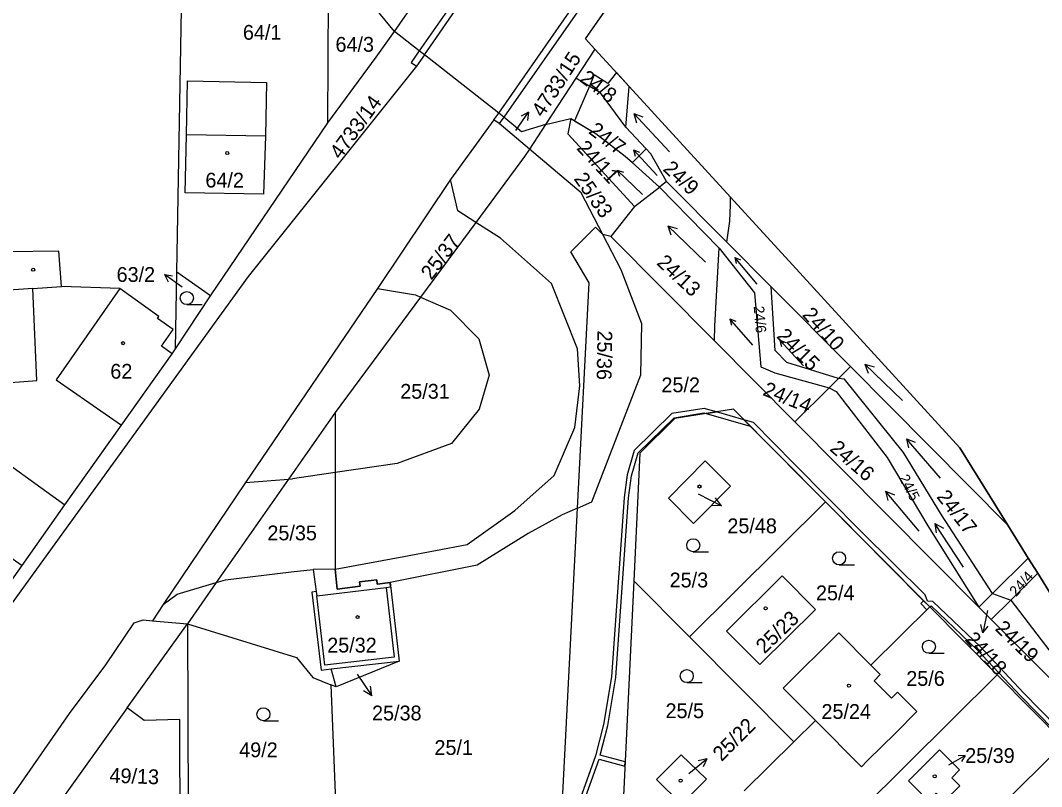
# Model space of a CAD drawing. Extents: x -756746 to -753363, y -1166406 to -1161727.
# Drawn here: x -754154.5 to -754037.2, y -1162441.5 to -1162353.4 of the extents above; entities that cross this region are included whole.
import ezdxf

# ---------------------------------------------------------------- set-up
doc = ezdxf.new("R2010")
doc.units = 0
for name, color, linetype in [('Hranice kat_území', 7, 'Continuous'), ('Hranice parcel', 7, 'Continuous'), ('Parcelní čísla', 7, 'Continuous'), ('Pop  PČ popisy', 7, 'Continuous'), ('Vnitřní kresba', 7, 'Continuous'), ('Věcná břemena k části', 7, 'Continuous'), ('Značky budov', 7, 'Continuous'), ('Značky kultur', 7, 'Continuous')]:
    doc.layers.add(name, color=color, linetype=linetype)

msp = doc.modelspace()

# ---------------------------------------------------------------- linework, layer by layer
at = {"layer": 'Hranice kat_území'}
msp.add_lwpolyline([(-753961.97, -1162489.54), (-753965.6, -1162485.76), (-753983.22, -1162467.36), (-754000.44, -1162449.29), (-754017.97, -1162431.1), (-754022.46, -1162428.78), (-754034.05, -1162422.79), (-754037.67, -1162416.95), (-754038.75, -1162415.21), (-754041.09, -1162411.43), (-754046.6, -1162402.52), (-754065.82, -1162381.52), (-754072.94, -1162373.75), (-754084.59, -1162361.03), (-754088.53, -1162356.73), (-754089.61, -1162355.55), (-754060.1, -1162313.32)], dxfattribs=at)
at = {"layer": 'Hranice parcel'}
for p, q in [((-754089.61, -1162355.55), (-754060.1, -1162313.32)), ((-754119.21, -1162365.21), (-754119.09, -1162345.5)), ((-754111.56, -1162354.69), (-754119.09, -1162345.5)), ((-754111.56, -1162354.69), (-754108.42, -1162350.19)), ((-754108.7, -1162356.93), (-754111.56, -1162354.69)), ((-754088.53, -1162356.73), (-754089.61, -1162355.55)), ((-754108.11, -1162357.39), (-754108.7, -1162356.93)), ((-754099.58, -1162364.07), (-754108.11, -1162357.39)), ((-754088.53, -1162356.73), (-754090.72, -1162360.07)), ((-754088.53, -1162356.73), (-754084.59, -1162361.03)), ((-754135.32, -1162360.37), (-754126.24, -1162360.57)), ((-754090.72, -1162360.07), (-754094.2, -1162365.38)), ((-754084.98, -1162365.69), (-754084.59, -1162361.03)), ((-754084.59, -1162361.03), (-754072.94, -1162373.75)), ((-754100.13, -1162364.86), (-754099.58, -1162364.07)), ((-754132.67, -1162385.07), (-754119.21, -1162365.21)), ((-754094.2, -1162365.38), (-754096.05, -1162368.21)), ((-754094.2, -1162365.38), (-754091.28, -1162364.7)), ((-754083.98, -1162374.8), (-754081.13, -1162372.57)), ((-754080.3, -1162371.92), (-754081.13, -1162372.57)), ((-754073.37, -1162378.9), (-754080.3, -1162371.92)), ((-754072.94, -1162373.75), (-754065.82, -1162381.52)), ((-754083.98, -1162374.8), (-754086.69, -1162378.26)), ((-754086.69, -1162378.26), (-754087.63, -1162378.03)), ((-754086.69, -1162378.26), (-754074.8, -1162390.24)), ((-754068.27, -1162384.05), (-754073.37, -1162378.9)), ((-754136.71, -1162391.17), (-754136.55, -1162382.36)), ((-754132.67, -1162385.07), (-754136.55, -1162382.36)), ((-754068.27, -1162384.05), (-754059.17, -1162393.21)), ((-754136.71, -1162391.17), (-754132.67, -1162385.07)), ((-754074.8, -1162390.24), (-754065.56, -1162399.55)), ((-754137.09, -1162391.75), (-754136.71, -1162391.17)), ((-754060.55, -1162394.58), (-754059.17, -1162393.21)), ((-754059.17, -1162393.21), (-754041.09, -1162411.43)), ((-754060.55, -1162394.58), (-754061.62, -1162395.64)), ((-754065.56, -1162399.55), (-754061.62, -1162395.64)), ((-754065.56, -1162399.55), (-754044.42, -1162420.84)), ((-754077.67, -1162424.25), (-754062.06, -1162408.75)), ((-754050.08, -1162420.82), (-754062.06, -1162408.75)), ((-754041.09, -1162411.43), (-754038.75, -1162415.21)), ((-754038.75, -1162415.21), (-754042.87, -1162419.29)), ((-754038.75, -1162415.21), (-754037.67, -1162416.95)), ((-754037.67, -1162416.95), (-754040.77, -1162420.02)), ((-754112.06, -1162418.02), (-754111.03, -1162427.04)), ((-754084.07, -1162417.82), (-754085.92, -1162456.4)), ((-754084.07, -1162417.82), (-754077.67, -1162424.25)), ((-754044.42, -1162420.84), (-754042.87, -1162419.29)), ((-754042.87, -1162419.29), (-754040.77, -1162420.02)), ((-754056.83, -1162427.51), (-754050.08, -1162420.82)), ((-754042.33, -1162428.63), (-754050.08, -1162420.82)), ((-754044.42, -1162420.84), (-754043.02, -1162422.26)), ((-754043.02, -1162422.26), (-754040.77, -1162420.02)), ((-754142.25, -1162432.4), (-754135.34, -1162422.77)), ((-754139.36, -1162422.4), (-754135.34, -1162422.77)), ((-754135.34, -1162422.77), (-754135.23, -1162444.16)), ((-754043.02, -1162422.26), (-754033.46, -1162431.85)), ((-754077.67, -1162424.25), (-754065.7, -1162436.32)), ((-754118.81, -1162427.93), (-754111.03, -1162427.04)), ((-754118.26, -1162430), (-754118.81, -1162427.93)), ((-754111.03, -1162427.04), (-754118.26, -1162430)), ((-754063.63, -1162449.76), (-754042.33, -1162428.63)), ((-754034.59, -1162436.43), (-754042.33, -1162428.63)), ((-754118.26, -1162430), (-754118.87, -1162429.76)), ((-754118.87, -1162429.76), (-754118.29, -1162444.47)), ((-754142.25, -1162432.4), (-754151.5, -1162445.29)), ((-754065.7, -1162436.32), (-754063.21, -1162433.85)), ((-754071.38, -1162441.95), (-754065.7, -1162436.32)), ((-754055.88, -1162457.56), (-754034.59, -1162436.43))]:
    msp.add_line(p, q, dxfattribs=at)
for points in [[(-754136.55, -1162382.36), (-754135.96, -1162349.97), (-754136.48, -1162313.9)], [(-754119.21, -1162365.21), (-754113.65, -1162357.67), (-754111.56, -1162354.69)], [(-754108.11, -1162357.39), (-754109.02, -1162358.69), (-754128.36, -1162382.86), (-754166.09, -1162435.02), (-754166.71, -1162436.87), (-754183.49, -1162460.78), (-754186.55, -1162463.46), (-754187.93, -1162463.77)], [(-754126.24, -1162360.57), (-754126.37, -1162366.74), (-754126.58, -1162373.39), (-754135.6, -1162373.23), (-754135.45, -1162366.57), (-754135.32, -1162360.37)], [(-754084.98, -1162365.69), (-754087.9, -1162361.75), (-754090.72, -1162360.07)], [(-754094.2, -1162365.38), (-754096.97, -1162366.23), (-754099, -1162364.56), (-754099.58, -1162364.07)], [(-754100.13, -1162364.86), (-754105.1, -1162371.7), (-754113.51, -1162384.24), (-754128.66, -1162406.53), (-754138.11, -1162420.55), (-754139.36, -1162422.4)], [(-754096.05, -1162368.21), (-754099.51, -1162365.29), (-754100.13, -1162364.86)], [(-754091.28, -1162364.7), (-754091.65, -1162366.46), (-754083.98, -1162374.8)], [(-754091.28, -1162364.7), (-754088.44, -1162366.43), (-754085.06, -1162369.02), (-754081.13, -1162372.57)], [(-754080.3, -1162371.92), (-754082.11, -1162368.77), (-754084.98, -1162365.69)], [(-754096.05, -1162368.21), (-754096.61, -1162369.07), (-754102.21, -1162376.63), (-754108.56, -1162385.21), (-754118.36, -1162398.46)], [(-754087.63, -1162378.03), (-754090.11, -1162373.23), (-754096.05, -1162368.21)], [(-754081.13, -1162372.57), (-754076.03, -1162377.8), (-754074.27, -1162379.59)], [(-754073.37, -1162378.9), (-754073.02, -1162376.51), (-754072.95, -1162374.63), (-754072.94, -1162373.75)], [(-754090.53, -1162409.46), (-754089.2, -1162383.56), (-754091.3, -1162380), (-754088.46, -1162377.19), (-754087.63, -1162378.03)], [(-754090.53, -1162409.46), (-754088.88, -1162408.75), (-754083.26, -1162394.14), (-754083.14, -1162388.27), (-754085.52, -1162382.1), (-754087.63, -1162378.03)], [(-754074.8, -1162390.24), (-754074.74, -1162388.52), (-754074.27, -1162379.59)], [(-754074.27, -1162379.59), (-754070.22, -1162384.71), (-754069.46, -1162393.23), (-754067.88, -1162393.9), (-754061.62, -1162395.64)], [(-754137.09, -1162391.75), (-754138.33, -1162390.87), (-754136.97, -1162388.95), (-754138.77, -1162387.68), (-754138.62, -1162387.44), (-754143.1, -1162384.24), (-754149.81, -1162383.99), (-754150.11, -1162379.94), (-754156.02, -1162380.01)], [(-754065.82, -1162381.52), (-754046.6, -1162402.52), (-754041.09, -1162411.43)], [(-754060.55, -1162394.58), (-754066.5, -1162392.73), (-754067.81, -1162391.35), (-754068.27, -1162384.05)], [(-754149.43, -1162409.09), (-754142.91, -1162399.92), (-754137.09, -1162391.75)], [(-754042.87, -1162419.29), (-754048.71, -1162410.23), (-754053.08, -1162403.06), (-754059.87, -1162394.65), (-754060.55, -1162394.58)], [(-754157.35, -1162395.15), (-754156.89, -1162402.04), (-754156.72, -1162403.81), (-754149.43, -1162409.09)], [(-754061.62, -1162395.64), (-754060.83, -1162396.07), (-754054.96, -1162403.63), (-754050.29, -1162411.5), (-754044.42, -1162420.84)], [(-754118.36, -1162398.46), (-754123.71, -1162406.12), (-754132.02, -1162418.01), (-754135.34, -1162422.77)], [(-754118.36, -1162398.46), (-754118.37, -1162405.37), (-754118.38, -1162416.49)], [(-754062.06, -1162408.75), (-754072.62, -1162398.11), (-754079.37, -1162399.16), (-754083.36, -1162403.15), (-754084.07, -1162417.82)], [(-754075.87, -1162404.02), (-754072.96, -1162406.95), (-754077.2, -1162411.21), (-754080.09, -1162408.3), (-754075.87, -1162404.02)], [(-754160.81, -1162425.25), (-754159.28, -1162423.07), (-754154.33, -1162416.05), (-754149.43, -1162409.09)], [(-754113.47, -1162469.64), (-754095.59, -1162451.9), (-754092.33, -1162444.5), (-754090.53, -1162409.46)], [(-754090.53, -1162409.46), (-754092.28, -1162410.22), (-754096.19, -1162412.36), (-754102.04, -1162416.03), (-754112.06, -1162418.02)], [(-754118.38, -1162416.49), (-754120.88, -1162416.52), (-754120.54, -1162419.05), (-754121.03, -1162419.11), (-754119.99, -1162428.07), (-754118.81, -1162427.93)], [(-754118.38, -1162416.49), (-754118.15, -1162418.76), (-754115.5, -1162418.44), (-754115.56, -1162417.93), (-754113.59, -1162417.69), (-754113.53, -1162418.2), (-754112.06, -1162418.02)], [(-754069.59, -1162427.43), (-754073.41, -1162423.58), (-754067.02, -1162417.24), (-754063.2, -1162421.1), (-754069.59, -1162427.43)], [(-754037.67, -1162416.95), (-754034.05, -1162422.79), (-754022.46, -1162428.78)], [(-754040.77, -1162420.02), (-754032.92, -1162430.31), (-754028.31, -1162437.07)], [(-754235.39, -1162561.98), (-754228.75, -1162552.49), (-754187.94, -1162494.23), (-754177.82, -1162474.32), (-754175.52, -1162470.71), (-754164.96, -1162458.42), (-754159.68, -1162451.89), (-754155.95, -1162446.7), (-754155.31, -1162442.31), (-754148.89, -1162433.05), (-754144.71, -1162427.48), (-754141.45, -1162422.63), (-754140.41, -1162422.3), (-754139.36, -1162422.4)], [(-754135.34, -1162422.77), (-754122.81, -1162426.62), (-754120.94, -1162428.94), (-754118.87, -1162429.76)], [(-754063.21, -1162433.85), (-754066.91, -1162430.13), (-754060.52, -1162423.79), (-754056.83, -1162427.51)], [(-754056.83, -1162427.51), (-754055.76, -1162428.59), (-754056.47, -1162429.29), (-754054.48, -1162431.3), (-754053.77, -1162430.59), (-754051.54, -1162432.84), (-754053.99, -1162435.3), (-754057.19, -1162438.43), (-754057.93, -1162439.18), (-754063.21, -1162433.85)], [(-754140.35, -1162447.47), (-754136.15, -1162447.1), (-754136.19, -1162433.73), (-754140.3, -1162433.86), (-754142.25, -1162432.4)], [(-754049.32, -1162442.2), (-754050.22, -1162443.1), (-754052.52, -1162440.79), (-754048.94, -1162437.24), (-754046.65, -1162439.54), (-754047.55, -1162440.43), (-754046.63, -1162441.36), (-754048.4, -1162443.12), (-754049.32, -1162442.2)], [(-754081.46, -1162440.65), (-754078.64, -1162437.81), (-754075.71, -1162440.59), (-754078.59, -1162443.49), (-754081.46, -1162440.65)]]:
    msp.add_lwpolyline(points, dxfattribs=at)
at = {"layer": 'Pop  PČ popisy'}
for p, q in [((-754097.63, -1162366.09), (-754096.15, -1162363.98)), ((-754096.15, -1162363.98), (-754097, -1162364.43)), ((-754096.15, -1162363.98), (-754096.29, -1162364.93)), ((-754135.95, -1162384.09), (-754137.96, -1162382.63)), ((-754137.96, -1162382.63), (-754137.05, -1162382.78)), ((-754137.96, -1162382.63), (-754137.54, -1162383.45)), ((-754076.68, -1162407.82), (-754074.01, -1162409.18)), ((-754074.01, -1162409.18), (-754075.13, -1162409.17)), ((-754074.01, -1162409.18), (-754074.67, -1162408.28)), ((-754043.43, -1162421.23), (-754043.97, -1162423.78)), ((-754043.97, -1162423.78), (-754044.22, -1162422.84)), ((-754043.97, -1162423.78), (-754043.37, -1162423.02)), ((-754115.82, -1162428.52), (-754114.14, -1162431.01)), ((-754114.14, -1162431.01), (-754114.29, -1162429.9)), ((-754114.14, -1162431.01), (-754115.12, -1162430.46)), ((-754077.74, -1162439.97), (-754075.69, -1162438.25)), ((-754075.69, -1162438.25), (-754076.66, -1162438.49)), ((-754075.69, -1162438.25), (-754076.09, -1162439.17)), ((-754047.87, -1162438.97), (-754046, -1162437.89)), ((-754046, -1162437.89), (-754046.8, -1162437.94)), ((-754046, -1162437.89), (-754046.44, -1162438.56))]:
    msp.add_line(p, q, dxfattribs=at)
at = {"layer": 'Vnitřní kresba'}
for p, q in [((-754100.04, -1162344.42), (-754108.7, -1162356.93)), ((-754108.11, -1162357.39), (-754099.42, -1162344.84)), ((-754099.58, -1162364.07), (-754090.62, -1162351.23)), ((-754090, -1162351.66), (-754099, -1162364.56)), ((-754108.7, -1162356.93), (-754109.63, -1162358.27)), ((-754109.63, -1162358.27), (-754109.02, -1162358.69)), ((-754099, -1162364.56), (-754099.51, -1162365.29)), ((-754126.37, -1162366.74), (-754135.45, -1162366.57)), ((-754104.28, -1162375.31), (-754105.1, -1162371.7)), ((-754102.21, -1162376.63), (-754104.28, -1162375.31)), ((-754099.37, -1162378.44), (-754102.21, -1162376.63)), ((-754093.51, -1162383.67), (-754099.37, -1162378.44)), ((-754153.08, -1162384.23), (-754155.8, -1162384.43)), ((-754153.08, -1162384.23), (-754149.81, -1162383.99)), ((-754152.65, -1162394.8), (-754153.08, -1162384.23)), ((-754143.1, -1162384.24), (-754150.41, -1162394.72)), ((-754113.51, -1162384.24), (-754109.15, -1162384.95)), ((-754090.54, -1162391.17), (-754093.51, -1162383.67)), ((-754109.15, -1162384.95), (-754108.56, -1162385.21)), ((-754108.56, -1162385.21), (-754105.13, -1162386.72)), ((-754105.13, -1162386.72), (-754101.88, -1162390.03)), ((-754101.88, -1162390.03), (-754100.69, -1162394.17)), ((-754090.28, -1162395.41), (-754090.54, -1162391.17)), ((-754157.35, -1162395.15), (-754152.65, -1162394.8)), ((-754150.41, -1162394.72), (-754142.91, -1162399.92)), ((-754100.69, -1162394.17), (-754101.81, -1162398.11)), ((-754090.85, -1162400.21), (-754090.28, -1162395.41)), ((-754101.81, -1162398.11), (-754104.99, -1162402.04)), ((-754093.21, -1162405.71), (-754090.85, -1162400.21)), ((-754104.99, -1162402.04), (-754111.24, -1162404.34)), ((-754111.24, -1162404.34), (-754118.37, -1162405.37)), ((-754118.37, -1162405.37), (-754123.26, -1162406.08)), ((-754128.66, -1162406.53), (-754123.71, -1162406.12)), ((-754123.71, -1162406.12), (-754123.26, -1162406.08)), ((-754097.72, -1162409.74), (-754093.21, -1162405.71)), ((-754163.71, -1162409.43), (-754154.33, -1162416.05)), ((-754103.2, -1162413.66), (-754097.72, -1162409.74)), ((-754110.49, -1162415.03), (-754103.2, -1162413.66)), ((-754118.38, -1162416.49), (-754110.49, -1162415.03)), ((-754130.96, -1162417.7), (-754123.42, -1162416.8)), ((-754123.42, -1162416.8), (-754120.88, -1162416.52)), ((-754136.52, -1162419.34), (-754132.02, -1162418.01)), ((-754132.02, -1162418.01), (-754130.96, -1162417.7)), ((-754138.11, -1162420.55), (-754136.52, -1162419.34)), ((-754120.48, -1162419.54), (-754112.5, -1162418.57)), ((-754119.55, -1162427.51), (-754120.48, -1162419.54)), ((-754112.5, -1162418.57), (-754111.58, -1162426.6)), ((-754111.58, -1162426.6), (-754119.55, -1162427.51))]:
    msp.add_line(p, q, dxfattribs=at)
at = {"layer": 'Věcná břemena k části'}
for points in [[(-754090.88, -1162364.95), (-754088.44, -1162366.43), (-754085.06, -1162369.02), (-754084.23, -1162369.77), (-754082.66, -1162368.18), (-754084.98, -1162365.69), (-754084.59, -1162361.03), (-754086.07, -1162359.42), (-754087.04, -1162360.66), (-754088.6, -1162359.68), (-754089.17, -1162360.99)], [(-754070.71, -1162400.03), (-754071.43, -1162399.31), (-754074.56, -1162398.41), (-754075.76, -1162398.6)], [(-754112, -1162418.51), (-754112.06, -1162418.02), (-754113.53, -1162418.2), (-754113.59, -1162417.69), (-754115.56, -1162417.93), (-754115.5, -1162418.44), (-754118.15, -1162418.76), (-754118.38, -1162416.49), (-754120.88, -1162416.52), (-754120.54, -1162419.05), (-754120.48, -1162419.54), (-754112.5, -1162418.57)], [(-754050.79, -1162420.11), (-754051.1, -1162420.43), (-754050.4, -1162421.14), (-754050.08, -1162420.82)]]:
    msp.add_lwpolyline(points, close=True, dxfattribs=at)
for points in [[(-754090.13, -1162444.15), (-754088.06, -1162438.31), (-754085.09, -1162439.12), (-754085.07, -1162438.61), (-754087.92, -1162437.83), (-754087.04, -1162434.44), (-754086.12, -1162428.92), (-754084.68, -1162408.29), (-754084.32, -1162405.74), (-754083.58, -1162403.11), (-754079.44, -1162399.07), (-754076.01, -1162398.53), (-754075.76, -1162398.6), (-754074.56, -1162398.41), (-754075.98, -1162398.01), (-754079.68, -1162398.61), (-754084.02, -1162402.85), (-754084.81, -1162405.64), (-754085.18, -1162408.23), (-754086.62, -1162428.86), (-754087.53, -1162434.34), (-754088.46, -1162437.94), (-754090.59, -1162443.95)], [(-754031.63, -1162438.5), (-754039.3, -1162430.67), (-754044.26, -1162425.4), (-754049.7, -1162420.19), (-754050.33, -1162420.14), (-754050.6, -1162419.42), (-754057.91, -1162412.17), (-754065.63, -1162404.38), (-754070.3, -1162399.63), (-754071.43, -1162399.31), (-754070.71, -1162400.03), (-754062.06, -1162408.75), (-754050.79, -1162420.11), (-754050.08, -1162420.82), (-754049.92, -1162420.67), (-754044.62, -1162425.76), (-754039.66, -1162431.01), (-754031.99, -1162438.84)]]:
    msp.add_lwpolyline(points, dxfattribs=at)
at = {"layer": 'Značky budov'}
for centre in [(-754130.76, -1162368.67), (-754153.05, -1162382.07), (-754142.72, -1162390.51), (-754076.52, -1162406.98), (-754068.92, -1162420.98), (-754115.79, -1162421.98), (-754059.35, -1162429.86), (-754078.69, -1162440.78), (-754049.5, -1162440.27)]:
    msp.add_circle(centre, 0.175, dxfattribs=at)
at = {"layer": 'Značky kultur'}
for p, q in [((-754079.96, -1162368.52), (-754084.05, -1162364.13)), ((-754084.05, -1162364.13), (-754083.75, -1162365.18)), ((-754084.05, -1162364.13), (-754083.02, -1162364.5)), ((-754081.37, -1162371.24), (-754084.11, -1162368.3)), ((-754084.11, -1162368.3), (-754083.91, -1162369.01)), ((-754084.11, -1162368.3), (-754083.42, -1162368.55)), ((-754083.07, -1162373.43), (-754085.96, -1162370.64)), ((-754085.96, -1162370.64), (-754085.72, -1162371.34)), ((-754085.96, -1162370.64), (-754085.26, -1162370.85)), ((-754075.84, -1162381.19), (-754080.15, -1162377.02)), ((-754080.15, -1162377.02), (-754079.8, -1162378.06)), ((-754080.15, -1162377.02), (-754079.1, -1162377.34)), ((-754069.89, -1162383.73), (-754072.47, -1162380.65)), ((-754072.47, -1162380.65), (-754072.31, -1162381.36)), ((-754072.47, -1162380.65), (-754071.8, -1162380.93)), ((-754135.4, -1162386.08), (-754133.65, -1162386.08)), ((-754070.39, -1162390.75), (-754073.02, -1162387.71)), ((-754073.02, -1162387.71), (-754072.85, -1162388.43)), ((-754073.02, -1162387.71), (-754072.34, -1162387.98)), ((-754064.56, -1162393.12), (-754067.3, -1162390.18)), ((-754067.3, -1162390.18), (-754067.1, -1162390.89)), ((-754067.3, -1162390.18), (-754066.61, -1162390.43)), ((-754053.2, -1162397.08), (-754057.51, -1162392.91)), ((-754057.51, -1162392.91), (-754057.16, -1162393.95)), ((-754057.51, -1162392.91), (-754056.46, -1162393.23)), ((-754048.83, -1162406.02), (-754052.76, -1162401.49)), ((-754052.76, -1162401.49), (-754052.5, -1162402.55)), ((-754052.76, -1162401.49), (-754051.74, -1162401.9)), ((-754051.29, -1162412.12), (-754055.14, -1162407.52)), ((-754055.14, -1162407.52), (-754054.9, -1162408.59)), ((-754055.14, -1162407.52), (-754054.13, -1162407.95)), ((-754046.2, -1162416.26), (-754049.47, -1162411.23)), ((-754049.47, -1162411.23), (-754049.35, -1162412.32)), ((-754049.47, -1162411.23), (-754048.51, -1162411.77)), ((-754077.24, -1162414.48), (-754075.49, -1162414.48)), ((-754060.48, -1162415.98), (-754058.73, -1162415.98)), ((-754050.17, -1162426.14), (-754048.42, -1162426.14)), ((-754077.98, -1162429.51), (-754076.23, -1162429.51)), ((-754126.61, -1162433.89), (-754124.86, -1162433.89))]:
    msp.add_line(p, q, dxfattribs=at)
for centre in [(-754135.4, -1162385.33), (-754077.24, -1162413.73), (-754060.48, -1162415.23), (-754050.17, -1162425.39), (-754077.98, -1162428.76), (-754126.61, -1162433.14)]:
    msp.add_circle(centre, 0.75, dxfattribs=at)

# ---------------------------------------------------------------- texts
at = {"layer": 'Parcelní čísla'}
for s, p in [('64/1', (-754128.96, -1162355.65)), ('64/3', (-754118.33, -1162357.03)), ('64/2', (-754133.27, -1162372.63)), ('63/2', (-754143.47, -1162383.47)), ('62', (-754144.19, -1162394.59)), ('25/31', (-754110.89, -1162396.89)), ('25/2', (-754080.89, -1162396.15)), ('25/35', (-754126.15, -1162413.16)), ('25/48', (-754073.32, -1162412.35)), ('25/3', (-754079.95, -1162418.57)), ('25/4', (-754063.14, -1162420.05)), ('25/32', (-754119.28, -1162426.05)), ('25/6', (-754052.77, -1162429.88)), ('25/38', (-754114.13, -1162433.85)), ('25/5', (-754080.42, -1162433.59)), ('25/24', (-754062.51, -1162433.68)), ('25/1', (-754106.96, -1162437.82)), ('49/2', (-754129.39, -1162438.08)), ('25/39', (-754046, -1162438.74))]:
    msp.add_text(s, height=1.7, dxfattribs=at).set_placement(p)
for s, height, rotation, p in [('4733/15', 1.7, 57, (-754094.51, -1162364.66)), ('24/8', 1.7, 323, (-754090.38, -1162360.35)), ('4733/14', 1.7, 54, (-754117.76, -1162369.49)), ('24/7', 1.7, 323, (-754089.37, -1162366.33)), ('24/11', 1.7, 313, (-754090.72, -1162368.17)), ('24/9', 1.7, 317, (-754080.81, -1162370.61)), ('25/33', 1.7, 305, (-754091.01, -1162371.63)), ('25/37', 1.7, 53, (-754107.31, -1162383.36)), ('24/13', 1.7, 317, (-754081.54, -1162381.4)), ('24/6', 1.2, 275, (-754070.3, -1162386.28)), ('24/10', 1.7, 312, (-754064.8, -1162387.31)), ('25/36', 1.7, 269, (-754088.23, -1162389.04)), ('24/15', 1.7, 315, (-754067.76, -1162389.8)), ('24/14', 1.7, 338, (-754069.36, -1162396.45)), ('24/16', 1.7, 319, (-754061.66, -1162402.77)), ('24/5', 1.2, 297, (-754053.64, -1162405.97)), ('24/17', 1.7, 308, (-754049.36, -1162408.18)), ('24/4', 1.2, 48, (-754040.15, -1162419.7)), ('25/23', 1.7, 44, (-754069.05, -1162426.27)), ('24/19', 1.7, 316, (-754042.67, -1162423.4)), ('24/18', 1.7, 312, (-754046.12, -1162424.6)), ('25/22', 1.7, 45, (-754073.98, -1162438.64)), ('49/13', 1.7, 358, (-754144.31, -1162441))]:
    msp.add_text(s, height=height, rotation=rotation, dxfattribs=at).set_placement(p)

doc.saveas('drawing.dxf')
